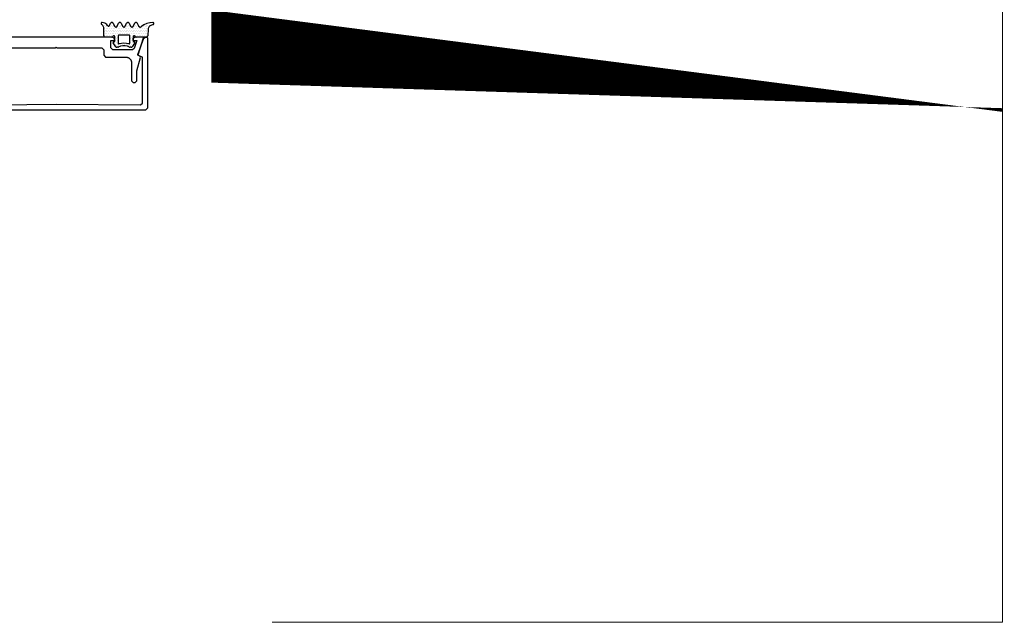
# Model space of a CAD drawing. Extents: x 4615668 to 9294084, y 5325188 to 10688993.
# Tile 366 of 656: x 4636946 to 4636973, y 5331531 to 5331548. Entities that reach past the tile are written whole.
import ezdxf

# ---------------------------------------------------------------- set-up
doc = ezdxf.new("R2010")
doc.units = 0
doc.header["$MEASUREMENT"] = 0
doc.linetypes.add('BUIB05', pattern=[1, 0.5, -0.5])
doc.layers.add('A_wymiary', color=152, linetype='Continuous', lineweight=5)
doc.layers.add('ocieplenie', color=214, linetype='Continuous', lineweight=13)
doc.layers.add('CrossSectionsGums', color=7, linetype='Continuous')
doc.layers.add('CrossSectionsProfils', color=7, linetype='Continuous')

# ---------------------------------------------------------------- blocks, each defined once
blk = doc.blocks.new('5032252X', base_point=(219.5263670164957, 286.062572))
at = {"layer": 'CrossSectionsProfils', "flags": 128}
blk.add_lwpolyline([(242.616145, 280.480556), (241.626367, 276.786655), (241.626367, 274.062572), (241.126367, 273.562572), (240.626367, 273.562572), (240.126367, 274.062572), (240.126367, 279.062572), (240.1249393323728, 279.128001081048), (240.1206590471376, 279.1933056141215), (240.1135342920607, 279.2583612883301), (240.1035786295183, 279.3230442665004), (240.0908110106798, 279.3872314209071), (240.0752557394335, 279.4508005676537), (240.0569424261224, 279.5136306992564), (240.0359059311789, 279.5756022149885), (240.0121862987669, 279.6365971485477), (239.985828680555, 279.696499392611), (239.9568832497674, 279.7551949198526), (239.9254051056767, 279.812572), (239.8914541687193, 279.8685214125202), (239.8550950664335, 279.9229366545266), (239.8163970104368, 279.9757141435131), (239.7754336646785, 280.0267534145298), (239.7322830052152, 280.0759573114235), (239.6870271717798, 280.1232321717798), (239.6397523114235, 280.1684880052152), (239.5905484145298, 280.2116386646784), (239.539509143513, 280.2526020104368), (239.4867316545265, 280.2913000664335), (239.4323164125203, 280.3276591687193), (239.376367, 280.3616101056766), (239.3189899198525, 280.3930882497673), (239.260294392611, 280.422033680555), (239.2003921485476, 280.4483912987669), (239.1393972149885, 280.4721109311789), (239.0774256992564, 280.4931474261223), (239.0145955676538, 280.5114607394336), (238.9510264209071, 280.5270160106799), (238.8868392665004, 280.5397836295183), (238.8221562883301, 280.5497392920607), (238.7571006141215, 280.5568640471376), (238.6917960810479, 280.5611443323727), (238.626367, 280.562572), (233.026367, 280.562572), (232.526367, 281.062572), (232.526367, 282.562572), (232.026367, 283.062572), (219.776367, 283.062572), (219.526367, 283.312572), (219.276367, 283.062572), (207.026367, 283.062572), (206.526367, 282.562572), (206.526367, 281.062572), (206.026367, 280.562572), (200.426367, 280.562572), (200.3609379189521, 280.5611443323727), (200.2956333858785, 280.5568640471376), (200.2305777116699, 280.5497392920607), (200.1658947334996, 280.5397836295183), (200.1017075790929, 280.5270160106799), (200.0381384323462, 280.5114607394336), (199.9753083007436, 280.4931474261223), (199.9133367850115, 280.4721109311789), (199.8523418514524, 280.4483912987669), (199.792439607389, 280.422033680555), (199.7337440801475, 280.3930882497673), (199.676367, 280.3616101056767), (199.6204175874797, 280.3276591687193), (199.5660023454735, 280.2913000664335), (199.5132248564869, 280.2526020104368), (199.4621855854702, 280.2116386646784), (199.4129816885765, 280.1684880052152), (199.3657068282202, 280.1232321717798), (199.3204509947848, 280.0759573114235), (199.2773003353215, 280.0267534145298), (199.2363369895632, 279.9757141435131), (199.1976389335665, 279.9229366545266), (199.1612798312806, 279.8685214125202), (199.1273288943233, 279.812572), (199.0958507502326, 279.7551949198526), (199.066905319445, 279.696499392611), (199.040547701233, 279.6365971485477), (199.0168280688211, 279.5756022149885), (198.9957915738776, 279.5136306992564), (198.9774782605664, 279.4508005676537), (198.9619229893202, 279.3872314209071), (198.9491553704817, 279.3230442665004), (198.9391997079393, 279.2583612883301), (198.9320749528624, 279.1933056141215), (198.9277946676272, 279.128001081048), (198.926367, 279.062572), (198.926367, 274.062572), (198.426367, 273.562572), (197.926367, 273.562572), (197.426367, 274.062572), (197.426367, 276.786655), (196.43659, 280.480556), (196.6241054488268, 280.840233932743), (196.994542, 280.97455), (197.1166580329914, 281.2241294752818), (195.6360760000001, 285.801014), (195.8263669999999, 286.062572), (198.026367, 286.062572), (198.526367, 285.562572), (198.526367, 285.067558), (197.449876, 285.067558), (198.148254, 282.908678), (198.623982, 282.562572), (204.026367, 282.562572), (204.526367, 283.062572), (204.526367, 285.067558), (203.526367, 285.067558), (203.526367, 285.562572), (204.026367, 286.062572), (235.026367, 286.062572), (235.526367, 285.562572), (235.526367, 285.067558), (234.526367, 285.067558), (234.526367, 283.062572), (235.026367, 282.562572), (240.428753, 282.562572), (240.9044805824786, 282.9086783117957), (241.602859, 285.067558), (240.526367, 285.067558), (240.526367, 285.562572), (241.026367, 286.062572), (243.226367, 286.062572), (243.4166580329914, 285.8010145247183), (241.936076, 281.224129), (242.0581926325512, 280.974550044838), (242.4286290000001, 280.840234), (242.6161447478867, 280.4805552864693)], dxfattribs=at)
blk = doc.blocks.new('K41_7892_X', base_point=(63.96414000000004, 1082.43878))
at = {"layer": 'CrossSectionsProfils'}
for p, q in [((39.16413999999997, 1082.43878), (38.96414000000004, 1082.23878)), ((38.96414000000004, 1082.23878), (38.96414000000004, 1062.93878)), ((39.49342000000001, 1082.43878), (39.16413999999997, 1082.43878)), ((39.96325999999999, 1082.10979), (39.49342000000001, 1082.43878)), ((41.60208, 1077.60718), (39.96325999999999, 1082.10979)), ((87.96501999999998, 1082.10979), (86.32619999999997, 1077.60718)), ((88.43485999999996, 1082.43878), (87.96501999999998, 1082.10979)), ((88.76414, 1082.43878), (88.43485999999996, 1082.43878)), ((88.96414000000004, 1082.23878), (88.76414, 1082.43878)), ((88.96414000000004, 1062.93878), (88.96414000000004, 1082.23878)), ((40.36414000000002, 1076.94377), (41.48253999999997, 1077.35084)), ((40.36414000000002, 1064.33437), (40.36414000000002, 1076.94377)), ((41.48253999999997, 1077.35084), (41.60208, 1077.60718)), ((86.32619999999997, 1077.60718), (86.44574, 1077.35084)), ((86.44574, 1077.35084), (87.56414000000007, 1076.94377)), ((87.56414000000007, 1076.94377), (87.56414000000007, 1064.33437)), ((38.96414000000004, 1062.93878), (39.46414000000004, 1062.43878)), ((39.46414000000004, 1062.43878), (88.46414000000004, 1062.43878)), ((40.86856, 1063.83439), (40.36414000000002, 1064.33437)), ((63.96414000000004, 1064.03878), (40.86856, 1063.83439)), ((87.05971, 1063.83439), (63.96414000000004, 1064.03878)), ((87.56414000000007, 1064.33437), (87.05971, 1063.83439)), ((88.46414000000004, 1062.43878), (88.96414000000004, 1062.93878))]:
    blk.add_line(p, q, dxfattribs=at)
blk = doc.blocks.new('Hatch19036', base_point=(5719.191326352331, 731.8479125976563))
at = {"layer": 'CrossSectionsGums', "color": 8}
for p, q in [((6276.66064453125, 666.6128540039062), (6276.66064453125, 666.6128540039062)), ((6276.8984375, 666.1365966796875), (6276.8984375, 666.1365966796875)), ((6277.13671875, 666.6128540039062), (6277.13671875, 666.6128540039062)), ((6277.375, 666.1365966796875), (6277.375, 666.1365966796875)), ((6277.85107421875, 666.1365966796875), (6277.85107421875, 666.1365966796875)), ((6279.27978515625, 666.1365966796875), (6279.27978515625, 666.1365966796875)), ((6279.51806640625, 666.6128540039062), (6279.51806640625, 666.6128540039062)), ((6279.75634765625, 666.1365966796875), (6279.75634765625, 666.1365966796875)), ((6281.18505859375, 666.1365966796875), (6281.18505859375, 666.1365966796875)), ((6281.42333984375, 666.6128540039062), (6281.42333984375, 666.6128540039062)), ((6281.6611328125, 666.1365966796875), (6281.6611328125, 666.1365966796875)), ((6281.8994140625, 666.6128540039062), (6281.8994140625, 666.6128540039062)), ((6282.13720703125, 666.1365966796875), (6282.13720703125, 666.1365966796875)), ((6283.56591796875, 666.1365966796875), (6283.56591796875, 666.1365966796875)), ((6283.80419921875, 666.6128540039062), (6283.80419921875, 666.6128540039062)), ((6284.04248046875, 666.1365966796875), (6284.04248046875, 666.1365966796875)), ((6285.47119140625, 666.1365966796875), (6285.47119140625, 666.1365966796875)), ((6285.70947265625, 666.6128540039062), (6285.70947265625, 666.6128540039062)), ((6285.947265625, 666.1365966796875), (6285.947265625, 666.1365966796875)), ((6286.185546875, 666.6128540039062), (6286.185546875, 666.6128540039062)), ((6286.423828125, 666.1365966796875), (6286.423828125, 666.1365966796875)), ((6288.32861328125, 666.1365966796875), (6288.32861328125, 666.1365966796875)), ((6288.8046875, 666.1365966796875), (6288.8046875, 666.1365966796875)), ((6289.28125, 666.1365966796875), (6289.28125, 666.1365966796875)), ((6289.51953125, 666.6128540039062), (6289.51953125, 666.6128540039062)), ((6289.75732421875, 666.1365966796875), (6289.75732421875, 666.1365966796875)), ((6289.99560546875, 666.6128540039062), (6289.99560546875, 666.6128540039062)), ((6290.2333984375, 666.1365966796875), (6290.2333984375, 666.1365966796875)), ((6290.4716796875, 666.6128540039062), (6290.4716796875, 666.6128540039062)), ((6277.37451171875, 665.18408203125), (6277.37451171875, 665.18408203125)), ((6277.37451171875, 664.2316284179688), (6277.37451171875, 664.2316284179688)), ((6277.61279296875, 665.6603393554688), (6277.61279296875, 665.6603393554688)), ((6277.61279296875, 664.7078247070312), (6277.61279296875, 664.7078247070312)), ((6277.61279296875, 663.75537109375), (6277.61279296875, 663.75537109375)), ((6277.8505859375, 665.18408203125), (6277.8505859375, 665.18408203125)), ((6277.85107421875, 664.2316284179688), (6277.85107421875, 664.2316284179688)), ((6278.0888671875, 665.6603393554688), (6278.0888671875, 665.6603393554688)), ((6278.0888671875, 663.75537109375), (6278.0888671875, 663.75537109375)), ((6278.08935546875, 664.7078247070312), (6278.08935546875, 664.7078247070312)), ((6278.3271484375, 665.18408203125), (6278.3271484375, 665.18408203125)), ((6278.3271484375, 664.2316284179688), (6278.3271484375, 664.2316284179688)), ((6278.5654296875, 665.6603393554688), (6278.5654296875, 665.6603393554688)), ((6278.5654296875, 664.7078247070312), (6278.5654296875, 664.7078247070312)), ((6278.5654296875, 663.75537109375), (6278.5654296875, 663.75537109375)), ((6278.80322265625, 665.18408203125), (6278.80322265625, 665.18408203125)), ((6278.8037109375, 664.2316284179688), (6278.8037109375, 664.2316284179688)), ((6279.04150390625, 665.6603393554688), (6279.04150390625, 665.6603393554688)), ((6279.04150390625, 663.75537109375), (6279.04150390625, 663.75537109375)), ((6279.0419921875, 664.7078247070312), (6279.0419921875, 664.7078247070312)), ((6279.27978515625, 665.18408203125), (6279.27978515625, 665.18408203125)), ((6279.27978515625, 664.2316284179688), (6279.27978515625, 664.2316284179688)), ((6279.517578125, 663.75537109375), (6279.517578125, 663.75537109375)), ((6279.51806640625, 665.6603393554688), (6279.51806640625, 665.6603393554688)), ((6279.51806640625, 664.7078247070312), (6279.51806640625, 664.7078247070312)), ((6279.755859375, 665.18408203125), (6279.755859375, 665.18408203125)), ((6279.755859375, 664.2316284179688), (6279.755859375, 664.2316284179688)), ((6279.994140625, 665.6603393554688), (6279.994140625, 665.6603393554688)), ((6279.994140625, 664.7078247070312), (6279.994140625, 664.7078247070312)), ((6279.994140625, 663.75537109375), (6279.994140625, 663.75537109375)), ((6280.23193359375, 665.18408203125), (6280.23193359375, 665.18408203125)), ((6280.232421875, 664.2316284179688), (6280.232421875, 664.2316284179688)), ((6280.47021484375, 663.75537109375), (6280.47021484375, 663.75537109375)), ((6280.470703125, 664.7078247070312), (6280.470703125, 664.7078247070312)), ((6280.70849609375, 665.18408203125), (6280.70849609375, 665.18408203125)), ((6280.70849609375, 664.2316284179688), (6280.70849609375, 664.2316284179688)), ((6280.9462890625, 663.75537109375), (6280.9462890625, 663.75537109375)), ((6280.94677734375, 665.6603393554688), (6280.94677734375, 665.6603393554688)), ((6280.94677734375, 664.7078247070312), (6280.94677734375, 664.7078247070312)), ((6281.1845703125, 665.18408203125), (6281.1845703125, 665.18408203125)), ((6281.1845703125, 664.2316284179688), (6281.1845703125, 664.2316284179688)), ((6281.4228515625, 665.6603393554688), (6281.4228515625, 665.6603393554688)), ((6281.4228515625, 664.7078247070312), (6281.4228515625, 664.7078247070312)), ((6281.4228515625, 663.75537109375), (6281.4228515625, 663.75537109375)), ((6281.66064453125, 665.18408203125), (6281.66064453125, 665.18408203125)), ((6281.6611328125, 664.2316284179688), (6281.6611328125, 664.2316284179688)), ((6281.89892578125, 665.6603393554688), (6281.89892578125, 665.6603393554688)), ((6281.89892578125, 663.75537109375), (6281.89892578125, 663.75537109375)), ((6281.8994140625, 664.7078247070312), (6281.8994140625, 664.7078247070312)), ((6282.13720703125, 665.18408203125), (6282.13720703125, 665.18408203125)), ((6282.13720703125, 664.2316284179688), (6282.13720703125, 664.2316284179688)), ((6282.375, 663.75537109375), (6282.375, 663.75537109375)), ((6282.37548828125, 665.6603393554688), (6282.37548828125, 665.6603393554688)), ((6282.37548828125, 664.7078247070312), (6282.37548828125, 664.7078247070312)), ((6282.61328125, 665.18408203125), (6282.61328125, 665.18408203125)), ((6282.61328125, 664.2316284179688), (6282.61328125, 664.2316284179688)), ((6282.8515625, 664.7078247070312), (6282.8515625, 664.7078247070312)), ((6282.8515625, 663.75537109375), (6282.8515625, 663.75537109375)), ((6283.08935546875, 665.18408203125), (6283.08935546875, 665.18408203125)), ((6283.08984375, 664.2316284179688), (6283.08984375, 664.2316284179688)), ((6283.32763671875, 665.6603393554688), (6283.32763671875, 665.6603393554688)), ((6283.32763671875, 663.75537109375), (6283.32763671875, 663.75537109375)), ((6283.328125, 664.7078247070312), (6283.328125, 664.7078247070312)), ((6283.56591796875, 665.18408203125), (6283.56591796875, 665.18408203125)), ((6283.56591796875, 664.2316284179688), (6283.56591796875, 664.2316284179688)), ((6283.8037109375, 663.75537109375), (6283.8037109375, 663.75537109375)), ((6283.80419921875, 665.6603393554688), (6283.80419921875, 665.6603393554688)), ((6283.80419921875, 664.7078247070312), (6283.80419921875, 664.7078247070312)), ((6284.0419921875, 665.18408203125), (6284.0419921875, 665.18408203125)), ((6284.0419921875, 664.2316284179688), (6284.0419921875, 664.2316284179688)), ((6284.2802734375, 665.6603393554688), (6284.2802734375, 665.6603393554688)), ((6284.2802734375, 664.7078247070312), (6284.2802734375, 664.7078247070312)), ((6284.2802734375, 663.75537109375), (6284.2802734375, 663.75537109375)), ((6284.51806640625, 665.18408203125), (6284.51806640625, 665.18408203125)), ((6284.5185546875, 664.2316284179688), (6284.5185546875, 664.2316284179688)), ((6284.75634765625, 663.75537109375), (6284.75634765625, 663.75537109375)), ((6284.7568359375, 664.7078247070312), (6284.7568359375, 664.7078247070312)), ((6284.99462890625, 665.18408203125), (6284.99462890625, 665.18408203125)), ((6284.99462890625, 664.2316284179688), (6284.99462890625, 664.2316284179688)), ((6285.23291015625, 665.6603393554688), (6285.23291015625, 665.6603393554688)), ((6285.23291015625, 664.7078247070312), (6285.23291015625, 664.7078247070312)), ((6285.23291015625, 663.75537109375), (6285.23291015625, 663.75537109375)), ((6285.470703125, 665.18408203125), (6285.470703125, 665.18408203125)), ((6285.47119140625, 664.2316284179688), (6285.47119140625, 664.2316284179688)), ((6285.708984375, 665.6603393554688), (6285.708984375, 665.6603393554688)), ((6285.708984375, 663.75537109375), (6285.708984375, 663.75537109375)), ((6285.70947265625, 664.7078247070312), (6285.70947265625, 664.7078247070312)), ((6285.947265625, 665.18408203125), (6285.947265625, 665.18408203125)), ((6285.947265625, 664.2316284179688), (6285.947265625, 664.2316284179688)), ((6286.18505859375, 663.75537109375), (6286.18505859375, 663.75537109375)), ((6286.185546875, 665.6603393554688), (6286.185546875, 665.6603393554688)), ((6286.185546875, 664.7078247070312), (6286.185546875, 664.7078247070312)), ((6286.42333984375, 665.18408203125), (6286.42333984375, 665.18408203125)), ((6286.42333984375, 664.2316284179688), (6286.42333984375, 664.2316284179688)), ((6286.66162109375, 665.6603393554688), (6286.66162109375, 665.6603393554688)), ((6286.66162109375, 664.7078247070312), (6286.66162109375, 664.7078247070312)), ((6286.66162109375, 663.75537109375), (6286.66162109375, 663.75537109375)), ((6286.8994140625, 665.18408203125), (6286.8994140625, 665.18408203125)), ((6286.89990234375, 664.2316284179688), (6286.89990234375, 664.2316284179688)), ((6287.1376953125, 663.75537109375), (6287.1376953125, 663.75537109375)), ((6287.13818359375, 664.7078247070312), (6287.13818359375, 664.7078247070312)), ((6287.3759765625, 665.18408203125), (6287.3759765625, 665.18408203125)), ((6287.3759765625, 664.2316284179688), (6287.3759765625, 664.2316284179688)), ((6287.61376953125, 663.75537109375), (6287.61376953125, 663.75537109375)), ((6287.6142578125, 665.6603393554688), (6287.6142578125, 665.6603393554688)), ((6287.6142578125, 664.7078247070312), (6287.6142578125, 664.7078247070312)), ((6287.85205078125, 665.18408203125), (6287.85205078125, 665.18408203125)), ((6287.85205078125, 664.2316284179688), (6287.85205078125, 664.2316284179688)), ((6288.09033203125, 665.6603393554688), (6288.09033203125, 665.6603393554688)), ((6288.09033203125, 664.7078247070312), (6288.09033203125, 664.7078247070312)), ((6288.09033203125, 663.75537109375), (6288.09033203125, 663.75537109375)), ((6288.328125, 665.18408203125), (6288.328125, 665.18408203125)), ((6288.32861328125, 664.2316284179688), (6288.32861328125, 664.2316284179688)), ((6288.56640625, 665.6603393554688), (6288.56640625, 665.6603393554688)), ((6288.56640625, 663.75537109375), (6288.56640625, 663.75537109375)), ((6288.56689453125, 664.7078247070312), (6288.56689453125, 664.7078247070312)), ((6288.8046875, 665.18408203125), (6288.8046875, 665.18408203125)), ((6288.8046875, 664.2316284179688), (6288.8046875, 664.2316284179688)), ((6289.04248046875, 663.75537109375), (6289.04248046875, 663.75537109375)), ((6289.04296875, 665.6603393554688), (6289.04296875, 665.6603393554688)), ((6289.04296875, 664.7078247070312), (6289.04296875, 664.7078247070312)), ((6289.28076171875, 665.18408203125), (6289.28076171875, 665.18408203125)), ((6289.28076171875, 664.2316284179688), (6289.28076171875, 664.2316284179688)), ((6289.51904296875, 665.6603393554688), (6289.51904296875, 665.6603393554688)), ((6277.375, 663.2791137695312), (6277.375, 663.2791137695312)), ((6277.85107421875, 663.2791137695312), (6277.85107421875, 663.2791137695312)), ((6278.32763671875, 663.2791137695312), (6278.32763671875, 663.2791137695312)), ((6278.8037109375, 663.2791137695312), (6278.8037109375, 663.2791137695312)), ((6279.27978515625, 663.2791137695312), (6279.27978515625, 663.2791137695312)), ((6279.755859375, 661.3740844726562), (6279.755859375, 661.3740844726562)), ((6279.75634765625, 663.2791137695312), (6279.75634765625, 663.2791137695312)), ((6280.232421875, 663.2791137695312), (6280.232421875, 663.2791137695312)), ((6280.232421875, 661.3740844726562), (6280.232421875, 661.3740844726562)), ((6280.47021484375, 662.8028564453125), (6280.47021484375, 662.8028564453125)), ((6280.47021484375, 660.8978271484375), (6280.47021484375, 660.8978271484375)), ((6280.470703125, 661.850341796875), (6280.470703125, 661.850341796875)), ((6280.70849609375, 663.2791137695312), (6280.70849609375, 663.2791137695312)), ((6280.70849609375, 662.3265991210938), (6280.70849609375, 662.3265991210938)), ((6280.70849609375, 661.3740844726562), (6280.70849609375, 661.3740844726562)), ((6280.9462890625, 660.8978271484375), (6280.9462890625, 660.8978271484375)), ((6280.94677734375, 662.8028564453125), (6280.94677734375, 662.8028564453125)), ((6280.94677734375, 661.850341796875), (6280.94677734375, 661.850341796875)), ((6281.18505859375, 663.2791137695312), (6281.18505859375, 663.2791137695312)), ((6281.4228515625, 660.8978271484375), (6281.4228515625, 660.8978271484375)), ((6281.89892578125, 660.8978271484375), (6281.89892578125, 660.8978271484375)), ((6282.375, 660.8978271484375), (6282.375, 660.8978271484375)), ((6282.8515625, 660.8978271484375), (6282.8515625, 660.8978271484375)), ((6283.32763671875, 660.8978271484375), (6283.32763671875, 660.8978271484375)), ((6283.80419921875, 660.8978271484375), (6283.80419921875, 660.8978271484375)), ((6284.2802734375, 660.8978271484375), (6284.2802734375, 660.8978271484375)), ((6284.5185546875, 663.2791137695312), (6284.5185546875, 663.2791137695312)), ((6284.5185546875, 662.3265991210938), (6284.5185546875, 662.3265991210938)), ((6284.5185546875, 661.3740844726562), (6284.5185546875, 661.3740844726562)), ((6284.75634765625, 660.8978271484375), (6284.75634765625, 660.8978271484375)), ((6284.7568359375, 662.8028564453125), (6284.7568359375, 662.8028564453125)), ((6284.7568359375, 661.850341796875), (6284.7568359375, 661.850341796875)), ((6284.99462890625, 662.3265991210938), (6284.99462890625, 662.3265991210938)), ((6284.99462890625, 661.3740844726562), (6284.99462890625, 661.3740844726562)), ((6284.9951171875, 663.2791137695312), (6284.9951171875, 663.2791137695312)), ((6285.23291015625, 662.8028564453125), (6285.23291015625, 662.8028564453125)), ((6285.23291015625, 661.850341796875), (6285.23291015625, 661.850341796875)), ((6285.23291015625, 660.8978271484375), (6285.23291015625, 660.8978271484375)), ((6285.47119140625, 663.2791137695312), (6285.47119140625, 663.2791137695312)), ((6285.47119140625, 661.3740844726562), (6285.47119140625, 661.3740844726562)), ((6285.947265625, 663.2791137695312), (6285.947265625, 663.2791137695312)), ((6286.423828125, 663.2791137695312), (6286.423828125, 663.2791137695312)), ((6286.89990234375, 663.2791137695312), (6286.89990234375, 663.2791137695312)), ((6287.3759765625, 663.2791137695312), (6287.3759765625, 663.2791137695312)), ((6287.8525390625, 663.2791137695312), (6287.8525390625, 663.2791137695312)), ((6288.32861328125, 663.2791137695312), (6288.32861328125, 663.2791137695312)), ((6288.8046875, 663.2791137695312), (6288.8046875, 663.2791137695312)), ((6280.70849609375, 660.421630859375), (6280.70849609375, 660.421630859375)), ((6281.18505859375, 660.421630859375), (6281.18505859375, 660.421630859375)), ((6281.6611328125, 660.421630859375), (6281.6611328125, 660.421630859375)), ((6282.13720703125, 660.421630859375), (6282.13720703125, 660.421630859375)), ((6283.56640625, 660.421630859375), (6283.56640625, 660.421630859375)), ((6284.04248046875, 660.421630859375), (6284.04248046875, 660.421630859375)), ((6284.5185546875, 660.421630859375), (6284.5185546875, 660.421630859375)), ((6284.9951171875, 660.421630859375), (6284.9951171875, 660.421630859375))]:
    blk.add_line(p, q, dxfattribs=at)
blk = doc.blocks.new('120480', base_point=(6282.481617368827, 662.7479125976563))
at = {"layer": 'CrossSectionsGums', "color": 1}
for p, q in [((6276.484234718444, 666.5887572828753), (6276.481617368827, 666.5377843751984)), ((6276.481617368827, 666.5377843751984), (6276.487679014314, 666.4871054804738)), ((6276.49545531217, 666.6385489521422), (6276.484234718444, 666.5887572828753)), ((6276.487679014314, 666.4871054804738), (6276.50224421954, 666.4381873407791)), ((6276.514954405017, 666.6857183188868), (6276.49545531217, 666.6385489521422)), ((6276.50224421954, 666.4381873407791), (6276.524891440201, 666.3924457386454)), ((6276.54216765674, 666.7289002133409), (6276.514954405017, 666.6857183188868)), ((6276.524891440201, 666.3924457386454), (6276.554965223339, 666.3512045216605)), ((6276.576307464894, 666.7668448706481), (6276.54216765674, 666.7289002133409)), ((6276.554965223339, 666.3512045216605), (6276.591595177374, 666.3156572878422)), ((6276.616385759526, 666.7984541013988), (6276.576307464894, 666.7668448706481)), ((6276.591595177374, 666.3156572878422), (6276.633721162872, 666.2868328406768)), ((6276.661242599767, 666.8228130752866), (6276.616385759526, 666.7984541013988)), ((6276.807372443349, 666.1672040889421), (6276.633836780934, 666.286824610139)), ((6276.709579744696, 666.8392167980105), (6276.661242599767, 666.8228130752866)), ((6276.759998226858, 666.8471905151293), (6276.709579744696, 666.8392167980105)), ((6276.811038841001, 666.8465034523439), (6276.759998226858, 666.8471905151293)), ((6276.957301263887, 666.0190746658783), (6276.807372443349, 666.1672040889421)), ((6277.157129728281, 666.7812672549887), (6276.811032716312, 666.8464717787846)), ((6277.078998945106, 665.8470051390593), (6276.957301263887, 666.0190746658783)), ((6277.486423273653, 666.6563651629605), (6277.157129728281, 666.7812672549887)), ((6277.788702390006, 666.4756385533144), (6277.486423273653, 666.6563651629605)), ((6278.054593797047, 666.2446915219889), (6277.788702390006, 666.4756385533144)), ((6278.275852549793, 665.9706854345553), (6278.054593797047, 666.2446915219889)), ((6278.796875, 666.0111083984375), (6279.07958984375, 666.6170043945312)), ((6279.114376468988, 666.6774712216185), (6279.07950665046, 666.6170948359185)), ((6279.15919743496, 666.7308735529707), (6279.114376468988, 666.6774712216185)), ((6279.212607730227, 666.7756792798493), (6279.15919743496, 666.7308735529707)), ((6279.272984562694, 666.8105270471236), (6279.212607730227, 666.7756792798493)), ((6279.338493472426, 666.8343580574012), (6279.272984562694, 666.8105270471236)), ((6279.407144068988, 666.846448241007), (6279.338493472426, 666.8343580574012)), ((6279.476850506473, 666.8464302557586), (6279.407144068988, 666.846448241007)), ((6279.545494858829, 666.834304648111), (6279.476850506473, 666.8464302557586)), ((6279.610991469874, 666.810439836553), (6279.545494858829, 666.834304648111)), ((6279.671350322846, 666.7755609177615), (6279.610991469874, 666.810439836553)), ((6279.724737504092, 666.7307276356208), (6279.671350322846, 666.7755609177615)), ((6279.769530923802, 666.6773021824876), (6279.724737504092, 666.7307276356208)), ((6279.804369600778, 666.6169078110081), (6279.769530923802, 666.6773021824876)), ((6279.8046875, 666.6170043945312), (6280.1796875, 665.8128662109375)), ((6280.90478515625, 665.8128662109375), (6281.279296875, 666.6170043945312)), ((6281.314453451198, 666.6773021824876), (6281.279614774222, 666.6169078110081)), ((6281.359246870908, 666.7307276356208), (6281.314453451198, 666.6773021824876)), ((6281.412634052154, 666.7755609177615), (6281.359246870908, 666.7307276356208)), ((6281.472992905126, 666.810439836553), (6281.412634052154, 666.7755609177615)), ((6281.538489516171, 666.834304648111), (6281.472992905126, 666.810439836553)), ((6281.607133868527, 666.8464302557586), (6281.538489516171, 666.834304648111)), ((6281.676840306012, 666.846448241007), (6281.607133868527, 666.8464302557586)), ((6281.745490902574, 666.8343580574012), (6281.676840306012, 666.846448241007)), ((6281.810999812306, 666.8105270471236), (6281.745490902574, 666.8343580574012)), ((6281.871376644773, 666.7756792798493), (6281.810999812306, 666.8105270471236)), ((6281.92478694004, 666.7308735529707), (6281.871376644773, 666.7756792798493)), ((6281.969607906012, 666.6774712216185), (6281.92478694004, 666.7308735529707)), ((6282.00447772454, 666.6170948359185), (6281.969607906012, 666.6774712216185)), ((6282.00439453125, 666.6170043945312), (6282.37939453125, 665.8128662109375)), ((6283.1044921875, 665.8128662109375), (6283.4794921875, 666.6170043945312)), ((6283.51426376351, 666.6773866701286), (6283.479388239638, 666.6170012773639)), ((6283.559098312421, 666.7308005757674), (6283.51426376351, 666.6773866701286)), ((6283.612529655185, 666.7756200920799), (6283.559098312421, 666.7308005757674)), ((6283.672934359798, 666.810483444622), (6283.612529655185, 666.7756200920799)), ((6283.738477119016, 666.834331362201), (6283.672934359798, 666.810483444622)), ((6283.807166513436, 666.8464392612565), (6283.738477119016, 666.834331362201)), ((6283.876915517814, 666.8464392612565), (6283.807166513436, 666.8464392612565)), ((6283.945604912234, 666.834331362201), (6283.876915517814, 666.8464392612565)), ((6284.011147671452, 666.810483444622), (6283.945604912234, 666.834331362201)), ((6284.071552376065, 666.7756200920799), (6284.011147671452, 666.810483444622)), ((6284.124983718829, 666.7308005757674), (6284.071552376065, 666.7756200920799)), ((6284.16981826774, 666.6773866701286), (6284.124983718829, 666.7308005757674)), ((6284.204693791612, 666.6170012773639), (6284.16981826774, 666.6773866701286)), ((6284.20458984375, 666.6170043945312), (6284.57958984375, 665.8128662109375)), ((6285.3046875, 665.8128662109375), (6285.6796875, 666.6170043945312)), ((6285.714474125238, 666.6774712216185), (6285.67960430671, 666.6170948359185)), ((6285.75929509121, 666.7308735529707), (6285.714474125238, 666.6774712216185)), ((6285.812705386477, 666.7756792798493), (6285.75929509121, 666.7308735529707)), ((6285.873082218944, 666.8105270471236), (6285.812705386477, 666.7756792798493)), ((6285.938591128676, 666.8343580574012), (6285.873082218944, 666.8105270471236)), ((6286.007241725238, 666.846448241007), (6285.938591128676, 666.8343580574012)), ((6286.076948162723, 666.8464302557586), (6286.007241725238, 666.846448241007)), ((6286.145592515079, 666.834304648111), (6286.076948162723, 666.8464302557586)), ((6286.211089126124, 666.810439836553), (6286.145592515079, 666.834304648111)), ((6286.271447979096, 666.7755609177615), (6286.211089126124, 666.810439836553)), ((6286.324835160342, 666.7307276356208), (6286.271447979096, 666.7755609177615)), ((6286.369628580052, 666.6773021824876), (6286.324835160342, 666.7307276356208)), ((6286.404467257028, 666.6169078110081), (6286.369628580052, 666.6773021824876)), ((6286.40478515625, 666.6170043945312), (6286.75244140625, 665.87060546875)), ((6288.218193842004, 666.1794439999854), (6287.524882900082, 665.6971059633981)), ((6288.982797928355, 666.5382066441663), (6288.218193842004, 666.1794439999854)), ((6289.796878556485, 666.7631572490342), (6288.982797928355, 666.5382066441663)), ((6290.63720739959, 666.8478772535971), (6289.796878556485, 666.7631572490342)), ((6290.125943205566, 666.0408454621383), (6289.944163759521, 665.9568872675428)), ((6290.74462890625, 666.2660522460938), (6290.1259765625, 666.0409545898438)), ((6290.689649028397, 666.8441293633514), (6290.637206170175, 666.8479255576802)), ((6290.74062391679, 666.8312377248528), (6290.689649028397, 666.8441293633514)), ((6290.788565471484, 666.8096465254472), (6290.74062391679, 666.8312377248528)), ((6290.744630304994, 666.2660770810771), (6290.792260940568, 666.28834564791)), ((6290.832001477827, 666.7800187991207), (6290.788565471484, 666.8096465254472)), ((6290.792260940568, 666.28834564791), (6290.835272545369, 666.3185860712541)), ((6290.869598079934, 666.7432643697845), (6290.832001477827, 666.7800187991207)), ((6290.835272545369, 666.3185860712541), (6290.872344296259, 666.355869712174)), ((6290.900200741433, 666.70051191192), (6290.869598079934, 666.7432643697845)), ((6290.872344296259, 666.355869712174), (6290.902337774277, 666.3990516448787)), ((6290.92286969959, 666.6530742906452), (6290.900200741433, 666.70051191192)), ((6290.902337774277, 666.3990516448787), (6290.924331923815, 666.4468058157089)), ((6290.93690882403, 666.6024082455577), (6290.92286969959, 666.6530742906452)), ((6290.924331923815, 666.4468058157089), (6290.937651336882, 666.4976657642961)), ((6290.941886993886, 666.5500696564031), (6290.93690882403, 666.6024082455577)), ((6290.937651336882, 666.4976657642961), (6290.941886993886, 666.5500696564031)), ((6277.168711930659, 665.6563026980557), (6277.078998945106, 665.8470051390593)), ((6277.223673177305, 665.4528492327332), (6277.168711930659, 665.6563026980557)), ((6277.242187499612, 665.2429199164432), (6277.223673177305, 665.4528492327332)), ((6277.2421875, 663.14794921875), (6277.2421875, 665.242919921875)), ((6278.275965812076, 665.9707784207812), (6278.309118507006, 665.9296965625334)), ((6278.309118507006, 665.9296965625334), (6278.348959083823, 665.8950606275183)), ((6278.348959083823, 665.8950606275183), (6278.394254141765, 665.8679428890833)), ((6278.394254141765, 665.8679428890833), (6278.443601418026, 665.849182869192)), ((6278.443601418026, 665.849182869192), (6278.49547319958, 665.8393613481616)), ((6278.49547319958, 665.8393613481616), (6278.54826361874, 665.8387823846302)), ((6278.54826361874, 665.8387823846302), (6278.600338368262, 665.8474639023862)), ((6278.600338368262, 665.8474639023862), (6278.650085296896, 665.8651371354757)), ((6278.650085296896, 665.8651371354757), (6278.695964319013, 665.891254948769)), ((6278.695964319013, 665.891254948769), (6278.736555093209, 665.9250087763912)), ((6278.736555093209, 665.9250087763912), (6278.770600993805, 665.965353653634)), ((6278.770600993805, 665.965353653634), (6278.797048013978, 666.0110405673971)), ((6280.179616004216, 665.812794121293), (6280.214487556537, 665.7524282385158)), ((6280.214487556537, 665.7524282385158), (6280.259308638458, 665.6990356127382)), ((6280.259308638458, 665.6990356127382), (6280.312717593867, 665.6542383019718)), ((6280.312717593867, 665.6542383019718), (6280.373091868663, 665.6193972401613)), ((6280.373091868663, 665.6193972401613), (6280.43859730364, 665.5955708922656)), ((6280.43859730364, 665.5955708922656), (6280.507243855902, 665.5834830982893)), ((6280.507243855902, 665.5834830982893), (6280.576946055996, 665.5835010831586)), ((6280.576946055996, 665.5835010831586), (6280.645586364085, 665.5956243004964)), ((6280.645586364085, 665.5956243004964), (6280.711079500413, 665.6194844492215)), ((6280.711079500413, 665.6194844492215), (6280.771435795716, 665.6543566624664)), ((6280.771435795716, 665.6543566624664), (6280.824821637, 665.6991815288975)), ((6280.824821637, 665.6991815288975), (6280.869615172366, 665.7525972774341)), ((6280.869615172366, 665.7525972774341), (6280.904455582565, 665.8129811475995)), ((6281.241924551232, 663.3210834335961), (6281.213411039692, 663.3010802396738)), ((6281.273475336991, 663.3358341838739), (6281.241924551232, 663.3210834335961)), ((6281.307106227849, 663.3448849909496), (6281.273475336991, 663.3358341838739)), ((6281.341796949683, 663.3479612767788), (6281.307106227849, 663.3448849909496)), ((6284.14208984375, 663.3479614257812), (6281.341796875, 663.3479614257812)), ((6282.379302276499, 665.812887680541), (6282.414179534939, 665.7525127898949)), ((6282.414179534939, 665.7525127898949), (6282.459014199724, 665.6991085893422)), ((6282.459014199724, 665.6991085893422), (6282.51244420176, 665.6542974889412)), ((6282.51244420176, 665.6542974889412), (6282.572846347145, 665.6194408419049)), ((6282.572846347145, 665.6194408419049), (6282.638385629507, 665.5955975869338)), ((6282.638385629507, 665.5955975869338), (6282.707070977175, 665.5834920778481)), ((6282.707070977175, 665.5834920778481), (6282.776815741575, 665.5834920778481)), ((6282.776815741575, 665.5834920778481), (6282.845501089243, 665.5955975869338)), ((6282.845501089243, 665.5955975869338), (6282.911040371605, 665.6194408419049)), ((6282.911040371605, 665.6194408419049), (6282.97144251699, 665.6542974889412)), ((6282.97144251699, 665.6542974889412), (6283.024872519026, 665.6991085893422)), ((6283.024872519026, 665.6991085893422), (6283.069707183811, 665.7525127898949)), ((6283.069707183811, 665.7525127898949), (6283.104584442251, 665.812887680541)), ((6284.176780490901, 663.3448849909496), (6284.142089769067, 663.3479612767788)), ((6284.210411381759, 663.3358341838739), (6284.176780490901, 663.3448849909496)), ((6284.241962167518, 663.3210834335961), (6284.210411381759, 663.3358341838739)), ((6284.270475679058, 663.3010802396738), (6284.241962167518, 663.3210834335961)), ((6284.579518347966, 665.812794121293), (6284.614389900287, 665.7524282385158)), ((6284.614389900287, 665.7524282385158), (6284.659210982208, 665.6990356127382)), ((6284.659210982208, 665.6990356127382), (6284.712619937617, 665.6542383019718)), ((6284.712619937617, 665.6542383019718), (6284.772994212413, 665.6193972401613)), ((6284.772994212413, 665.6193972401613), (6284.83849964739, 665.5955708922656)), ((6284.83849964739, 665.5955708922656), (6284.907146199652, 665.5834830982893)), ((6284.907146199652, 665.5834830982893), (6284.976848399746, 665.5835010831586)), ((6284.976848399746, 665.5835010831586), (6285.045488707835, 665.5956243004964)), ((6285.045488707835, 665.5956243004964), (6285.110981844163, 665.6194844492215)), ((6285.110981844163, 665.6194844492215), (6285.171338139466, 665.6543566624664)), ((6285.171338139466, 665.6543566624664), (6285.22472398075, 665.6991815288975)), ((6285.22472398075, 665.6991815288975), (6285.269517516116, 665.7525972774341)), ((6285.269517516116, 665.7525972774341), (6285.304357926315, 665.8129811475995)), ((6286.752438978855, 665.8706043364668), (6286.798380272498, 665.7917987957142)), ((6286.798380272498, 665.7917987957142), (6286.857874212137, 665.7226512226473)), ((6286.857874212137, 665.7226512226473), (6286.928940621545, 665.6654631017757)), ((6286.928940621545, 665.6654631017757), (6287.009214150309, 665.6221378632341)), ((6287.009214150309, 665.6221378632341), (6287.096023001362, 665.5941175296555)), ((6287.096023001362, 665.5941175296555), (6287.18647785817, 665.5823347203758)), ((6287.18647785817, 665.5823347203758), (6287.277568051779, 665.5871816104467)), ((6287.277568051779, 665.5871816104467), (6287.366261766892, 665.6084968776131)), ((6287.366261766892, 665.6084968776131), (6287.449606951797, 665.6455710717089)), ((6287.449606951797, 665.6455710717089), (6287.524829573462, 665.697170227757)), ((6289.33837890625, 664.97607421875), (6289.24169921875, 663.1322631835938)), ((6289.365189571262, 665.1744368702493), (6289.338069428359, 664.9760792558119)), ((6289.424916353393, 665.3655257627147), (6289.365189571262, 665.1744368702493)), ((6289.515587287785, 665.5440269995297), (6289.424916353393, 665.3655257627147)), ((6289.634678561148, 665.7049720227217), (6289.515587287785, 665.5440269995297)), ((6289.778875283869, 665.8438809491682), (6289.634678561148, 665.7049720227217)), ((6289.944163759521, 665.9568872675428), (6289.778875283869, 665.8438809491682)), ((6277.2421875, 663.14794921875), (6277.24674220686, 663.0958568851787)), ((6277.24674220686, 663.0958568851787), (6277.260267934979, 663.0453473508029)), ((6277.260267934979, 663.0453473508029), (6277.282353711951, 662.9979553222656)), ((6277.282353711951, 662.9979553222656), (6277.31232847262, 662.9551207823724)), ((6277.31232847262, 662.9551207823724), (6277.349281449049, 662.9181452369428)), ((6277.349281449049, 662.9181452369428), (6277.39208984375, 662.8881521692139)), ((6277.39208984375, 662.8881521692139), (6277.439452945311, 662.8660529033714)), ((6277.439452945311, 662.8660529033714), (6277.489931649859, 662.8525189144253)), ((6277.489931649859, 662.8525189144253), (6277.5419921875, 662.8479614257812)), ((6279.42236328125, 662.8479614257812), (6277.5419921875, 662.8479614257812)), ((6279.422363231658, 662.8479615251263), (6279.474482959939, 662.8524789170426)), ((6279.474482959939, 662.8524789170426), (6279.52502567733, 662.8659785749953)), ((6279.52502567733, 662.8659785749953), (6279.572454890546, 662.8880501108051)), ((6279.572454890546, 662.8880501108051), (6279.615328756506, 662.9180225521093)), ((6279.615328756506, 662.9180225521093), (6279.6523439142, 662.9549847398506)), ((6279.6523439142, 662.9549847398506), (6279.682375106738, 662.9978130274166)), ((6279.712222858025, 663.0407013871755), (6279.682235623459, 662.9978479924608)), ((6279.749197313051, 663.0776964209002), (6279.712222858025, 663.0407013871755)), ((6279.748973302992, 661.4121609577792), (6279.742940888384, 661.3778479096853)), ((6279.742940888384, 661.3778479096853), (6279.74295416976, 661.3430084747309)), ((6279.74295416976, 661.3430084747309), (6279.749012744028, 661.3087000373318)), ((6279.76086832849, 661.4449062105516), (6279.748973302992, 661.4121609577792)), ((6279.749012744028, 661.3087000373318), (6279.760932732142, 661.2759638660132)), ((6279.792035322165, 663.1077088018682), (6279.749197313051, 663.0776964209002)), ((6279.778264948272, 661.4750898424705), (6279.76086832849, 661.4449062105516)), ((6279.760932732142, 661.2759638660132), (6279.778352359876, 661.2457935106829)), ((6279.80063517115, 661.501795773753), (6279.778264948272, 661.4750898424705)), ((6280.52734375, 660.1758422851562), (6279.7783203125, 661.2457885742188)), ((6279.839435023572, 663.1298264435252), (6279.792035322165, 663.1077088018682)), ((6279.827300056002, 661.5242134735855), (6279.80063517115, 661.501795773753)), ((6279.857450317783, 661.5416625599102), (6279.827300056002, 661.5242134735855)), ((6279.889955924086, 663.1433771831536), (6279.839435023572, 663.1298264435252)), ((6279.8901708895, 661.553613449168), (6279.857450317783, 661.5416625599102)), ((6279.942062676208, 663.147949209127), (6279.889955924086, 663.1433771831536)), ((6279.89013671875, 661.5537109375), (6280.2421875, 661.64794921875)), ((6279.994171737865, 663.1434035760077), (6279.942062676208, 663.147949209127)), ((6280.044699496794, 663.1298784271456), (6279.994171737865, 663.1434035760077)), ((6280.09211039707, 663.1077847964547), (6280.044699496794, 663.1298784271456)), ((6280.134963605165, 663.0777941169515), (6280.09211039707, 663.1077847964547)), ((6280.171956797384, 663.0408178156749), (6280.134963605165, 663.0777941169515)), ((6280.201965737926, 662.9979796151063), (6280.171956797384, 663.0408178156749)), ((6280.22407844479, 662.9505813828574), (6280.201965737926, 662.9979796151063)), ((6280.237622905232, 662.9000635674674), (6280.22407844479, 662.9505813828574)), ((6280.242187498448, 662.8479614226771), (6280.237622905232, 662.9000635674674)), ((6280.2421875, 661.64794921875), (6280.2421875, 662.8479614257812)), ((6281.145122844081, 663.182654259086), (6281.14208984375, 663.14794921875)), ((6281.14208984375, 663.14794921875), (6281.14208984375, 661.1732788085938)), ((6281.142089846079, 661.1732788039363), (6281.145410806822, 661.1370128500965)), ((6281.154129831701, 663.2163064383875), (6281.145122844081, 663.182654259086)), ((6281.145410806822, 661.1370128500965), (6281.155252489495, 661.1019505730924)), ((6281.168837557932, 663.2478848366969), (6281.154129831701, 663.2163064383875)), ((6281.155252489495, 661.1019505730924), (6281.171288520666, 661.0692547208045)), ((6281.188799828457, 663.2764314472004), (6281.168837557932, 663.2478848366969)), ((6281.171288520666, 661.0692547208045), (6281.192987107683, 661.0400095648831)), ((6281.213411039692, 663.3010802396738), (6281.188799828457, 663.2764314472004)), ((6281.192987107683, 661.0400095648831), (6281.219628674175, 661.0151849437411)), ((6281.219628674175, 661.0151849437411), (6281.250329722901, 660.9956041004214)), ((6281.250329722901, 660.9956041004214), (6281.284072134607, 660.9819163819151)), ((6281.284072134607, 660.9819163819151), (6281.319736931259, 660.974575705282)), ((6281.319736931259, 660.974575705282), (6281.356141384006, 660.973825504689)), ((6281.356141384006, 660.973825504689), (6281.392078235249, 660.9796906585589)), ((6282.061574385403, 661.1080926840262), (6281.392048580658, 660.9796873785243)), ((6282.741943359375, 661.151123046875), (6282.061574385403, 661.1080926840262)), ((6283.422312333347, 661.1080926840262), (6282.741943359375, 661.151123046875)), ((6284.091838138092, 660.9796873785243), (6283.422312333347, 661.1080926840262)), ((6284.091808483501, 660.9796906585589), (6284.127745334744, 660.973825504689)), ((6284.127745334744, 660.973825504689), (6284.164149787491, 660.974575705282)), ((6284.164149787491, 660.974575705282), (6284.199814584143, 660.9819163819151)), ((6284.199814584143, 660.9819163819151), (6284.233556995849, 660.9956041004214)), ((6284.233556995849, 660.9956041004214), (6284.264258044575, 661.0151849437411)), ((6284.264258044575, 661.0151849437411), (6284.290899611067, 661.0400095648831)), ((6284.295086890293, 663.2764314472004), (6284.270475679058, 663.3010802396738)), ((6284.290899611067, 661.0400095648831), (6284.312598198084, 661.0692547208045)), ((6284.315049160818, 663.2478848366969), (6284.295086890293, 663.2764314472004)), ((6284.312598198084, 661.0692547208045), (6284.328634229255, 661.1019505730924)), ((6284.329756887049, 663.2163064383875), (6284.315049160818, 663.2478848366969)), ((6284.328634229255, 661.1019505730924), (6284.338475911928, 661.1370128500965)), ((6284.338763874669, 663.182654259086), (6284.329756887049, 663.2163064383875)), ((6284.338475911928, 661.1370128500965), (6284.341796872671, 661.1732788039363)), ((6284.341796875, 663.14794921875), (6284.338763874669, 663.182654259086)), ((6284.341796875, 661.1732788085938), (6284.341796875, 663.14794921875)), ((6285.7060546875, 661.2457885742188), (6284.95654296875, 660.1758422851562)), ((6285.246746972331, 662.9000555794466), (6285.242187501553, 662.8479614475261)), ((6285.2421875, 662.8479614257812), (6285.2421875, 661.64794921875)), ((6285.2421875, 661.64794921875), (6285.59375, 661.5537109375)), ((6285.260276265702, 662.9505661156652), (6285.246746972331, 662.9000555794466)), ((6285.282364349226, 662.9979584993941), (6285.260276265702, 662.9505661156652)), ((6285.312340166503, 663.0407929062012), (6285.282364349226, 662.9979584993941)), ((6285.349293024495, 663.0777679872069), (6285.312340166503, 663.0407929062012)), ((6285.392100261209, 663.1077604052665), (6285.349293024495, 663.0777679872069)), ((6285.439461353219, 663.1298589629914), (6285.392100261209, 663.1077604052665)), ((6285.489937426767, 663.1433922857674), (6285.439461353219, 663.1298589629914)), ((6285.54199497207, 663.147949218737), (6285.489937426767, 663.1433922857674)), ((6285.594052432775, 663.1433913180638), (6285.54199497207, 663.147949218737)), ((6285.62657804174, 661.5417585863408), (6285.59379553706, 661.55367457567)), ((6285.644528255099, 663.1298570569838), (6285.594052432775, 663.1433913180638)), ((6285.65679206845, 661.5243387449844), (6285.62657804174, 661.5417585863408)), ((6285.691888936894, 663.1077576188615), (6285.644528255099, 663.1298570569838)), ((6285.683520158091, 661.5019440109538), (6285.65679206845, 661.5243387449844)), ((6285.705950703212, 661.4752544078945), (6285.683520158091, 661.5019440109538)), ((6285.734695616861, 663.0777644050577), (6285.691888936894, 663.1077576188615)), ((6285.723402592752, 661.4450803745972), (6285.705950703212, 661.4752544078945)), ((6285.706058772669, 661.2459081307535), (6285.723482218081, 661.2760985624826)), ((6285.735345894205, 661.4123381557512), (6285.723402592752, 661.4450803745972)), ((6285.723482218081, 661.2760985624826), (6285.735394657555, 661.3088519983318)), ((6285.77164778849, 663.040788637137), (6285.734695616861, 663.0777644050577)), ((6285.741417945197, 661.3780219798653), (6285.735345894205, 661.4123381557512)), ((6285.735394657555, 661.3088519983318), (6285.741434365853, 661.3431738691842)), ((6285.741434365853, 661.3431738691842), (6285.741417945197, 661.3780219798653)), ((6285.801622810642, 662.997953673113), (6285.77164778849, 663.040788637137)), ((6285.801877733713, 662.9980245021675), (6285.831847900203, 662.9552029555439)), ((6285.831847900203, 662.9552029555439), (6285.868796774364, 662.9182317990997)), ((6285.868796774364, 662.9182317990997), (6285.91160285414, 662.8882332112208)), ((6285.91160285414, 662.8882332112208), (6285.958966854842, 662.8661177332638)), ((6285.958966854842, 662.8661177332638), (6286.009451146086, 662.8525566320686)), ((6286.009451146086, 662.8525566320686), (6286.061523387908, 662.8479615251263)), ((6288.94189453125, 662.8479614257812), (6286.0615234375, 662.8479614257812)), ((6288.941894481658, 662.8479615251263), (6288.992309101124, 662.8521847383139)), ((6288.992309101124, 662.8521847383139), (6289.041297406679, 662.8648163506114)), ((6289.041297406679, 662.8648163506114), (6289.087466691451, 662.8854972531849)), ((6289.087466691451, 662.8854972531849), (6289.129504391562, 662.9136395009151)), ((6289.129504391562, 662.9136395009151), (6289.166215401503, 662.9484430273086)), ((6289.166215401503, 662.9484430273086), (6289.196556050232, 662.9889183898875)), ((6289.196556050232, 662.9889183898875), (6289.219663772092, 663.0339148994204)), ((6289.219663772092, 663.0339148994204), (6289.234881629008, 663.0821533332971)), ((6289.234881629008, 663.0821533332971), (6289.241776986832, 663.1322623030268)), ((6280.527380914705, 660.1758857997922), (6280.564699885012, 660.1321757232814)), ((6280.564699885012, 660.1321757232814), (6280.609669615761, 660.0963828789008)), ((6280.609669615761, 660.0963828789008), (6280.660639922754, 660.069820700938)), ((6280.660639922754, 660.069820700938), (6280.715740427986, 660.053463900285)), ((6280.715740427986, 660.053463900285), (6280.772949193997, 660.0479126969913)), ((6281.06884765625, 660.0479125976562), (6280.77294921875, 660.0479125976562)), ((6281.068847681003, 660.0479126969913), (6281.103978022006, 660.0500049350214)), ((6281.103978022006, 660.0500049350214), (6281.138621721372, 660.056195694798)), ((6281.138621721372, 660.056195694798), (6281.172302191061, 660.0663998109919)), ((6281.172302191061, 660.0663998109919), (6281.204556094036, 660.0804769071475)), ((6281.797397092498, 660.3141137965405), (6281.204467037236, 660.0804894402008)), ((6282.423510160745, 660.4329937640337), (6281.797397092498, 660.3141137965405)), ((6283.060810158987, 660.432952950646), (6282.423510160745, 660.4329937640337)), ((6283.686907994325, 660.3139927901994), (6283.060810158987, 660.432952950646)), ((6284.279808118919, 660.0802924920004), (6283.686907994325, 660.3139927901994)), ((6284.279718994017, 660.0802798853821), (6284.312005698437, 660.066245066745)), ((6284.312005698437, 660.066245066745), (6284.34571424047, 660.0560882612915)), ((6284.34571424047, 660.0560882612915), (6284.380380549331, 660.0499492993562)), ((6284.380380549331, 660.0499492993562), (6284.415527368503, 660.0479126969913)), ((6284.7109375, 660.0479125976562), (6284.41552734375, 660.0479125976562)), ((6284.7109375, 660.0479125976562), (6284.768124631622, 660.0534212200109)), ((6284.768124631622, 660.0534212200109), (6284.823211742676, 660.0697447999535)), ((6284.823211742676, 660.0697447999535), (6284.874175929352, 660.0962839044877)), ((6284.874175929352, 660.0962839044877), (6284.919145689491, 660.1320639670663)), ((6284.919145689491, 660.1320639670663), (6284.956469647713, 660.1757710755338))]:
    blk.add_line(p, q, dxfattribs=at)
at = {"layer": 'CrossSectionsGums'}
blk.add_blockref('Hatch19036', (5719.191326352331, 731.8479125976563), dxfattribs=at)

msp = doc.modelspace()

# ---------------------------------------------------------------- linework, layer by layer
at = {"layer": 'A_wymiary', "linetype": 'BUIB05', "ltscale": 40}
msp.add_lwpolyline([(4636858.49935574, 5331629.282776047), (4636972.728720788, 5331629.282776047), (4636972.728720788, 5331531.215835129), (4636858.49935574, 5331531.215835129)], close=True, dxfattribs=at)
at = {"layer": 'ocieplenie', "lineweight": 0, "ltscale": 40, "const_width": 0.1}
msp.add_lwpolyline([(4636951.014655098, 5331548.249313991), (4636951.014655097, 5331545.249313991), (4636972.728720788, 5331545.249313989)], dxfattribs=at)

# ---------------------------------------------------------------- block references
at = {"layer": 'CrossSectionsGums', "xscale": 0.1, "yscale": 0.1, "zscale": 0.1}
msp.add_blockref('120480', (4636948.64367425, 5331547.239112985), dxfattribs=at)
at = {"layer": 'CrossSectionsProfils', "xscale": 0.1, "yscale": -0.1, "zscale": 0.1, "rotation": 180}
for name, p in [('K41_7892_X', (4636946.81367425, 5331547.249112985)), ('5032252X', (4636946.814645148, 5331547.249112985))]:
    msp.add_blockref(name, p, dxfattribs=at)

doc.saveas('drawing.dxf')
